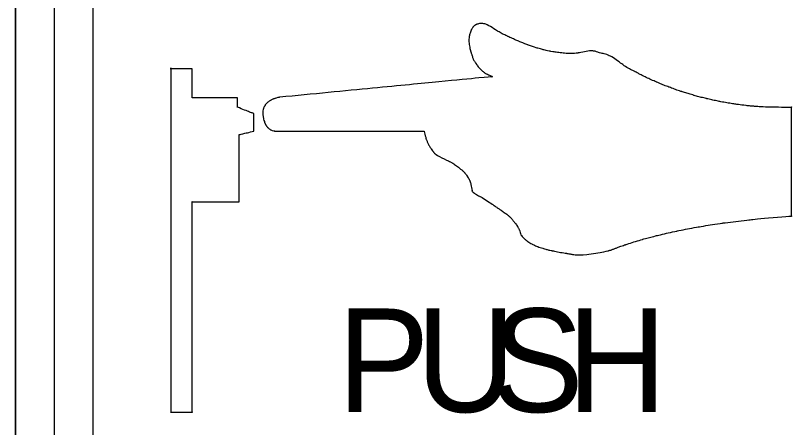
# Model space of a CAD drawing. Extents: x 99976 to 100136, y 99905 to 100011.
# Drawn here: x 100069.4236 to 100069.6768, y 99975.3839 to 99975.5182 of the extents above; entities that cross this region are included whole.
import ezdxf

# ---------------------------------------------------------------- set-up
doc = ezdxf.new("R2010")
doc.units = 0
doc.layers.add('TR_SN_ConstructionSigns', color=7, linetype='Continuous')

msp = doc.modelspace()

# ---------------------------------------------------------------- linework, layer by layer
at = {"layer": 'TR_SN_ConstructionSigns'}
for p, q in [((100069.42363, 99975.23704), (100069.42363, 99975.64204)), ((100069.42363, 99975.64204), (100069.42363, 99975.23704)), ((100069.42363, 99975.64204), (100069.42363, 99975.23704)), ((100069.43628, 99975.64204), (100069.43628, 99975.23704)), ((100069.44894, 99975.23704), (100069.44894, 99975.64204))]:
    msp.add_line(p, q, dxfattribs=at)
for points, degree in [([(100069.5728, 99975.51427), (100069.5728, 99975.51427), (100069.57265, 99975.51408), (100069.57249, 99975.51386), (100069.5724, 99975.51369), (100069.5724, 99975.51369)], 3), ([(100069.57333, 99975.51481), (100069.57333, 99975.51481), (100069.57315, 99975.51466), (100069.57295, 99975.51446), (100069.5728, 99975.51427), (100069.5728, 99975.51427)], 3), ([(100069.57387, 99975.51516), (100069.57387, 99975.51516), (100069.5737, 99975.51507), (100069.57351, 99975.51496), (100069.57333, 99975.51481), (100069.57333, 99975.51481)], 3), ([(100069.57434, 99975.51535), (100069.57434, 99975.51535), (100069.5741, 99975.51527), (100069.57404, 99975.51524), (100069.57387, 99975.51516), (100069.57387, 99975.51516)], 3), ([(100069.57635, 99975.51548), (100069.57635, 99975.51548), (100069.57536, 99975.51564), (100069.57458, 99975.51543), (100069.57434, 99975.51535), (100069.57434, 99975.51535)], 3), ([(100069.58098, 99975.51302), (100069.58098, 99975.51302), (100069.57973, 99975.5138), (100069.57734, 99975.51531), (100069.57635, 99975.51548), (100069.57635, 99975.51548)], 3), ([(100069.57196, 99975.51252), (100069.57196, 99975.51252), (100069.57184, 99975.51216), (100069.57169, 99975.51168), (100069.57161, 99975.51109), (100069.57161, 99975.51109)], 3), ([(100069.57223, 99975.5133), (100069.57223, 99975.5133), (100069.57216, 99975.5131), (100069.57208, 99975.51288), (100069.57196, 99975.51252), (100069.57196, 99975.51252)], 3), ([(100069.5724, 99975.51369), (100069.5724, 99975.51369), (100069.57232, 99975.51353), (100069.57231, 99975.51349), (100069.57223, 99975.5133), (100069.57223, 99975.5133)], 3), ([(100069.58421, 99975.51137), (100069.58421, 99975.51137), (100069.58305, 99975.51191), (100069.58224, 99975.51224), (100069.58098, 99975.51302), (100069.58098, 99975.51302)], 3), ([(100069.57161, 99975.51109), (100069.57161, 99975.51109), (100069.57152, 99975.51049), (100069.57152, 99975.50963), (100069.5716, 99975.50894), (100069.5716, 99975.50894)], 3), ([(100069.58787, 99975.50971), (100069.58787, 99975.50971), (100069.58679, 99975.51017), (100069.58537, 99975.51084), (100069.58421, 99975.51137), (100069.58421, 99975.51137)], 3), ([(100069.59068, 99975.50859), (100069.59068, 99975.50859), (100069.5897, 99975.50895), (100069.58895, 99975.50925), (100069.58787, 99975.50971), (100069.58787, 99975.50971)], 3), ([(100069.5716, 99975.50894), (100069.5716, 99975.50894), (100069.57168, 99975.50825), (100069.57188, 99975.50737), (100069.57198, 99975.50697), (100069.57198, 99975.50697)], 3), ([(100069.57198, 99975.50697), (100069.57198, 99975.50697), (100069.57208, 99975.50657), (100069.57211, 99975.50648), (100069.57221, 99975.50617), (100069.57221, 99975.50617)], 3), ([(100069.59377, 99975.50756), (100069.59377, 99975.50756), (100069.59292, 99975.50782), (100069.59166, 99975.50823), (100069.59068, 99975.50859), (100069.59068, 99975.50859)], 3), ([(100069.59576, 99975.50701), (100069.59576, 99975.50701), (100069.59506, 99975.50719), (100069.59462, 99975.50731), (100069.59377, 99975.50756), (100069.59377, 99975.50756)], 3), ([(100069.59799, 99975.50653), (100069.59799, 99975.50653), (100069.597, 99975.50672), (100069.59647, 99975.50684), (100069.59576, 99975.50701), (100069.59576, 99975.50701)], 3), ([(100069.60176, 99975.50597), (100069.60176, 99975.50597), (100069.60025, 99975.50614), (100069.59899, 99975.50635), (100069.59799, 99975.50653), (100069.59799, 99975.50653)], 3), ([(100069.61195, 99975.50661), (100069.61195, 99975.50661), (100069.61098, 99975.50674), (100069.60873, 99975.5062), (100069.60704, 99975.50592), (100069.60704, 99975.50592)], 3), ([(100069.61384, 99975.50612), (100069.61384, 99975.50612), (100069.61295, 99975.50638), (100069.61292, 99975.50648), (100069.61195, 99975.50661), (100069.61195, 99975.50661)], 3), ([(100069.57221, 99975.50617), (100069.57221, 99975.50617), (100069.5723, 99975.50586), (100069.57246, 99975.50546), (100069.57257, 99975.50511), (100069.57257, 99975.50511)], 3), ([(100069.57257, 99975.50511), (100069.57257, 99975.50511), (100069.57268, 99975.50476), (100069.57269, 99975.50458), (100069.57289, 99975.50408), (100069.57289, 99975.50408)], 3), ([(100069.57289, 99975.50408), (100069.57289, 99975.50408), (100069.57309, 99975.50357), (100069.57384, 99975.50252), (100069.57424, 99975.50195), (100069.57424, 99975.50195)], 3), ([(100069.60704, 99975.50592), (100069.60704, 99975.50592), (100069.60536, 99975.50565), (100069.60326, 99975.50579), (100069.60176, 99975.50597), (100069.60176, 99975.50597)], 3), ([(100069.61732, 99975.50507), (100069.61732, 99975.50507), (100069.61594, 99975.50568), (100069.61474, 99975.50586), (100069.61384, 99975.50612), (100069.61384, 99975.50612)], 3), ([(100069.62181, 99975.50207), (100069.62181, 99975.50207), (100069.62044, 99975.50301), (100069.6187, 99975.50447), (100069.61732, 99975.50507), (100069.61732, 99975.50507)], 3), ([(100069.47425, 99975.50079), (100069.47425, 99975.50079), (100069.47425, 99975.50079), (100069.47425, 99975.38891)], 2), ([(100069.57424, 99975.50195), (100069.57424, 99975.50195), (100069.57465, 99975.50138), (100069.5749, 99975.50098), (100069.57526, 99975.50064), (100069.57526, 99975.50064)], 3), ([(100069.62576, 99975.49983), (100069.62576, 99975.49983), (100069.62461, 99975.50043), (100069.62318, 99975.50114), (100069.62181, 99975.50207), (100069.62181, 99975.50207)], 3), ([(100069.48122, 99975.50079), (100069.48122, 99975.50079), (100069.48122, 99975.50079), (100069.47425, 99975.50079)], 2), ([(100069.48122, 99975.49134), (100069.48122, 99975.49134), (100069.48122, 99975.49134), (100069.48122, 99975.50079)], 2), ([(100069.57526, 99975.50064), (100069.57526, 99975.50064), (100069.57562, 99975.5003), (100069.57596, 99975.5001), (100069.5763, 99975.49983), (100069.5763, 99975.49983)], 3), ([(100069.5763, 99975.49983), (100069.5763, 99975.49983), (100069.57664, 99975.49955), (100069.57687, 99975.49927), (100069.57738, 99975.49909), (100069.57738, 99975.49909)], 3), ([(100069.57738, 99975.49909), (100069.57738, 99975.49909), (100069.57789, 99975.49891), (100069.57913, 99975.49835), (100069.57913, 99975.4983), (100069.57913, 99975.4983)], 3), ([(100069.62865, 99975.49833), (100069.62865, 99975.49833), (100069.6275, 99975.4989), (100069.62692, 99975.49923), (100069.62576, 99975.49983), (100069.62576, 99975.49983)], 3), ([(100069.57905, 99975.49821), (100069.57905, 99975.49821), (100069.57905, 99975.49821), (100069.50981, 99975.49152)], 2), ([(100069.57913, 99975.49821), (100069.57913, 99975.49821), (100069.57913, 99975.49818), (100069.57905, 99975.49821), (100069.57905, 99975.49821)], 3), ([(100069.57913, 99975.4983), (100069.57913, 99975.4983), (100069.57913, 99975.49826), (100069.57913, 99975.49824), (100069.57913, 99975.49821), (100069.57913, 99975.49821)], 3), ([(100069.63274, 99975.49647), (100069.63274, 99975.49647), (100069.63137, 99975.49705), (100069.62981, 99975.49775), (100069.62865, 99975.49833), (100069.62865, 99975.49833)], 3), ([(100069.63683, 99975.49481), (100069.63683, 99975.49481), (100069.63544, 99975.49533), (100069.6341, 99975.49588), (100069.63274, 99975.49647), (100069.63274, 99975.49647)], 3), ([(100069.64108, 99975.49331), (100069.64108, 99975.49331), (100069.63973, 99975.49375), (100069.63822, 99975.49428), (100069.63683, 99975.49481), (100069.63683, 99975.49481)], 3), ([(100069.49601, 99975.49134), (100069.49601, 99975.49134), (100069.49601, 99975.49134), (100069.48122, 99975.49134)], 2), ([(100069.49601, 99975.4882), (100069.49601, 99975.4882), (100069.49601, 99975.4882), (100069.49601, 99975.49134)], 2), ([(100069.50865, 99975.49125), (100069.50865, 99975.49125), (100069.50833, 99975.49115), (100069.50802, 99975.49105), (100069.50769, 99975.49091), (100069.50769, 99975.49091)], 3), ([(100069.50981, 99975.49152), (100069.50981, 99975.49152), (100069.50981, 99975.49152), (100069.50897, 99975.49136), (100069.50865, 99975.49125)], 3), ([(100069.64492, 99975.49214), (100069.64492, 99975.49214), (100069.6436, 99975.49251), (100069.64243, 99975.49287), (100069.64108, 99975.49331), (100069.64108, 99975.49331)], 3), ([(100069.64902, 99975.49107), (100069.64902, 99975.49107), (100069.64763, 99975.49141), (100069.64625, 99975.49176), (100069.64492, 99975.49214), (100069.64492, 99975.49214)], 3), ([(100069.50507, 99975.48893), (100069.50507, 99975.48893), (100069.50492, 99975.48872), (100069.5049, 99975.48869), (100069.50478, 99975.48848), (100069.50478, 99975.48848)], 3), ([(100069.5057, 99975.48968), (100069.5057, 99975.48968), (100069.50544, 99975.48943), (100069.50522, 99975.48914), (100069.50507, 99975.48893), (100069.50507, 99975.48893)], 3), ([(100069.50667, 99975.49041), (100069.50667, 99975.49041), (100069.50633, 99975.49021), (100069.50596, 99975.48994), (100069.5057, 99975.48968), (100069.5057, 99975.48968)], 3), ([(100069.50769, 99975.49091), (100069.50769, 99975.49091), (100069.50735, 99975.49078), (100069.507, 99975.49061), (100069.50667, 99975.49041), (100069.50667, 99975.49041)], 3), ([(100069.65329, 99975.49014), (100069.65329, 99975.49014), (100069.65182, 99975.49043), (100069.65042, 99975.49074), (100069.64902, 99975.49107), (100069.64902, 99975.49107)], 3), ([(100069.65787, 99975.48935), (100069.65787, 99975.48935), (100069.65659, 99975.48955), (100069.65477, 99975.48985), (100069.65329, 99975.49014), (100069.65329, 99975.49014)], 3), ([(100069.66091, 99975.48893), (100069.66091, 99975.48893), (100069.65981, 99975.48907), (100069.65914, 99975.48916), (100069.65787, 99975.48935), (100069.65787, 99975.48935)], 3), ([(100069.66444, 99975.48856), (100069.66444, 99975.48856), (100069.66342, 99975.48865), (100069.662, 99975.48879), (100069.66091, 99975.48893), (100069.66091, 99975.48893)], 3), ([(100069.49604, 99975.48826), (100069.49604, 99975.48826), (100069.49604, 99975.48826), (100069.49601, 99975.4882)], 2), ([(100069.49604, 99975.48826), (100069.49604, 99975.48826), (100069.49604, 99975.48826), (100069.49601, 99975.4882)], 2), ([(100069.50132, 99975.48619), (100069.50132, 99975.48619), (100069.50132, 99975.48619), (100069.49604, 99975.48826)], 2), ([(100069.50139, 99975.48044), (100069.50139, 99975.48044), (100069.50139, 99975.48044), (100069.50132, 99975.48619)], 2), ([(100069.50444, 99975.48763), (100069.50444, 99975.48763), (100069.50433, 99975.48718), (100069.5043, 99975.48579), (100069.50443, 99975.48505), (100069.50443, 99975.48505)], 3), ([(100069.50478, 99975.48848), (100069.50478, 99975.48848), (100069.50466, 99975.48827), (100069.50456, 99975.48807), (100069.50444, 99975.48763), (100069.50444, 99975.48763)], 3), ([(100069.66702, 99975.48837), (100069.66702, 99975.48837), (100069.66616, 99975.48843), (100069.66546, 99975.48848), (100069.66444, 99975.48856), (100069.66444, 99975.48856)], 3), ([(100069.67661, 99975.48816), (100069.67661, 99975.48816), (100069.67661, 99975.48816), (100069.66788, 99975.48831), (100069.66702, 99975.48837)], 3), ([(100069.67675, 99975.48834), (100069.67675, 99975.48834), (100069.67675, 99975.48834), (100069.67661, 99975.48816)], 2), ([(100069.67675, 99975.45279), (100069.67675, 99975.45279), (100069.67675, 99975.45279), (100069.67675, 99975.48834)], 2), ([(100069.50443, 99975.48505), (100069.50443, 99975.48505), (100069.50455, 99975.48431), (100069.50481, 99975.4835), (100069.50494, 99975.4832), (100069.50494, 99975.4832)], 3), ([(100069.50494, 99975.4832), (100069.50494, 99975.4832), (100069.50507, 99975.48291), (100069.50511, 99975.48283), (100069.50522, 99975.48263), (100069.50522, 99975.48263)], 3), ([(100069.50522, 99975.48263), (100069.50522, 99975.48263), (100069.50532, 99975.48243), (100069.50546, 99975.48217), (100069.50559, 99975.482), (100069.50559, 99975.482)], 3), ([(100069.50559, 99975.482), (100069.50559, 99975.482), (100069.50572, 99975.48183), (100069.50577, 99975.48178), (100069.50597, 99975.48159), (100069.50597, 99975.48159)], 3), ([(100069.50597, 99975.48159), (100069.50597, 99975.48159), (100069.50618, 99975.48141), (100069.50654, 99975.48113), (100069.50684, 99975.48092), (100069.50684, 99975.48092)], 3), ([(100069.49658, 99975.47936), (100069.49658, 99975.47936), (100069.49658, 99975.47936), (100069.50139, 99975.48044)], 2), ([(100069.49659, 99975.45744), (100069.49659, 99975.45744), (100069.49659, 99975.45744), (100069.49658, 99975.47936)], 2), ([(100069.50684, 99975.48092), (100069.50684, 99975.48092), (100069.50714, 99975.48071), (100069.5082, 99975.48051), (100069.5082, 99975.48051)], 3), ([(100069.5082, 99975.48051), (100069.5082, 99975.48051), (100069.5082, 99975.48051), (100069.55695, 99975.48044)], 2), ([(100069.55695, 99975.48044), (100069.55695, 99975.48044), (100069.55695, 99975.48044), (100069.55741, 99975.47844), (100069.55753, 99975.4781)], 3), ([(100069.55753, 99975.4781), (100069.55753, 99975.4781), (100069.55765, 99975.47777), (100069.55776, 99975.47744), (100069.5579, 99975.4771), (100069.5579, 99975.4771)], 3), ([(100069.5579, 99975.4771), (100069.5579, 99975.4771), (100069.55804, 99975.47675), (100069.55822, 99975.47637), (100069.5584, 99975.47603), (100069.5584, 99975.47603)], 3), ([(100069.5584, 99975.47603), (100069.5584, 99975.47603), (100069.55859, 99975.47569), (100069.55874, 99975.47545), (100069.559, 99975.47507), (100069.559, 99975.47507)], 3), ([(100069.559, 99975.47507), (100069.559, 99975.47507), (100069.55926, 99975.47469), (100069.55971, 99975.47407), (100069.55995, 99975.47375), (100069.55995, 99975.47375)], 3), ([(100069.55995, 99975.47375), (100069.55995, 99975.47375), (100069.56018, 99975.47342), (100069.56017, 99975.47341), (100069.56044, 99975.47311), (100069.56044, 99975.47311)], 3), ([(100069.56044, 99975.47311), (100069.56044, 99975.47311), (100069.5607, 99975.47281), (100069.56467, 99975.47083), (100069.56558, 99975.47037), (100069.56558, 99975.47037)], 3), ([(100069.56558, 99975.47037), (100069.56558, 99975.47037), (100069.56648, 99975.4699), (100069.56678, 99975.46966), (100069.5673, 99975.46929), (100069.5673, 99975.46929)], 3), ([(100069.5673, 99975.46929), (100069.5673, 99975.46929), (100069.56782, 99975.46892), (100069.56835, 99975.4685), (100069.56873, 99975.46821), (100069.56873, 99975.46821)], 3), ([(100069.56873, 99975.46821), (100069.56873, 99975.46821), (100069.5691, 99975.46792), (100069.5693, 99975.46776), (100069.56953, 99975.46754), (100069.56953, 99975.46754)], 3), ([(100069.56953, 99975.46754), (100069.56953, 99975.46754), (100069.56977, 99975.46731), (100069.5699, 99975.46716), (100069.57015, 99975.46685), (100069.57015, 99975.46685)], 3), ([(100069.57015, 99975.46685), (100069.57015, 99975.46685), (100069.5704, 99975.46655), (100069.57076, 99975.4661), (100069.57103, 99975.4657), (100069.57103, 99975.4657)], 3), ([(100069.57103, 99975.4657), (100069.57103, 99975.4657), (100069.57131, 99975.4653), (100069.57164, 99975.46471), (100069.57175, 99975.46444), (100069.57175, 99975.46444)], 3), ([(100069.57175, 99975.46444), (100069.57175, 99975.46444), (100069.57187, 99975.46418), (100069.57189, 99975.46411), (100069.57196, 99975.46391), (100069.57196, 99975.46391)], 3), ([(100069.57196, 99975.46391), (100069.57196, 99975.46391), (100069.57203, 99975.46371), (100069.5721, 99975.46347), (100069.57217, 99975.46325), (100069.57217, 99975.46325)], 3), ([(100069.57217, 99975.46325), (100069.57217, 99975.46325), (100069.57224, 99975.46303), (100069.57262, 99975.46097), (100069.57262, 99975.46097)], 3), ([(100069.57262, 99975.46097), (100069.57262, 99975.46097), (100069.57262, 99975.46097), (100069.57239, 99975.46123), (100069.57244, 99975.46114)], 3), ([(100069.57244, 99975.46114), (100069.57244, 99975.46114), (100069.57249, 99975.46105), (100069.57251, 99975.461), (100069.5726, 99975.46087), (100069.5726, 99975.46087)], 3), ([(100069.5726, 99975.46087), (100069.5726, 99975.46087), (100069.57268, 99975.46073), (100069.57385, 99975.45979), (100069.57507, 99975.4592), (100069.57507, 99975.4592)], 3), ([(100069.57507, 99975.4592), (100069.57507, 99975.4592), (100069.57629, 99975.4586), (100069.57832, 99975.45721), (100069.57944, 99975.45644), (100069.57944, 99975.45644)], 3), ([(100069.48122, 99975.45744), (100069.48122, 99975.45744), (100069.48122, 99975.45744), (100069.49659, 99975.45744)], 2), ([(100069.48122, 99975.38891), (100069.48122, 99975.38891), (100069.48122, 99975.38891), (100069.48122, 99975.45744)], 2), ([(100069.57944, 99975.45644), (100069.57944, 99975.45644), (100069.58055, 99975.45567), (100069.58102, 99975.45537), (100069.58191, 99975.45477), (100069.58191, 99975.45477)], 3), ([(100069.58191, 99975.45477), (100069.58191, 99975.45477), (100069.58279, 99975.45418), (100069.5839, 99975.4534), (100069.58464, 99975.45271), (100069.58464, 99975.45271)], 3), ([(100069.58464, 99975.45271), (100069.58464, 99975.45271), (100069.58538, 99975.45202), (100069.58595, 99975.45131), (100069.5864, 99975.45073), (100069.5864, 99975.45073)], 3), ([(100069.65429, 99975.4505), (100069.65429, 99975.4505), (100069.65704, 99975.45088), (100069.66012, 99975.45124), (100069.66304, 99975.45158), (100069.66304, 99975.45158)], 3), ([(100069.66304, 99975.45158), (100069.66304, 99975.45158), (100069.66596, 99975.45192), (100069.67675, 99975.45279), (100069.67675, 99975.45279)], 3), ([(100069.5864, 99975.45073), (100069.5864, 99975.45073), (100069.58686, 99975.45015), (100069.58718, 99975.4497), (100069.58744, 99975.44929), (100069.58744, 99975.44929)], 3), ([(100069.58744, 99975.44929), (100069.58744, 99975.44929), (100069.5877, 99975.44889), (100069.58779, 99975.44875), (100069.58796, 99975.44829), (100069.58796, 99975.44829)], 3), ([(100069.58796, 99975.44829), (100069.58796, 99975.44829), (100069.58814, 99975.44783), (100069.58828, 99975.44706), (100069.58857, 99975.44657), (100069.58857, 99975.44657)], 3), ([(100069.63935, 99975.44791), (100069.63935, 99975.44791), (100069.64162, 99975.44839), (100069.64402, 99975.44885), (100069.64651, 99975.44928), (100069.64651, 99975.44928)], 3), ([(100069.64651, 99975.44928), (100069.64651, 99975.44928), (100069.649, 99975.44972), (100069.65153, 99975.45012), (100069.65429, 99975.4505), (100069.65429, 99975.4505)], 3), ([(100069.58857, 99975.44657), (100069.58857, 99975.44657), (100069.58886, 99975.44607), (100069.58932, 99975.44571), (100069.58968, 99975.44539), (100069.58968, 99975.44539)], 3), ([(100069.62814, 99975.44517), (100069.62814, 99975.44517), (100069.62983, 99975.44566), (100069.63104, 99975.44598), (100069.6329, 99975.44644), (100069.6329, 99975.44644)], 3), ([(100069.6329, 99975.44644), (100069.6329, 99975.44644), (100069.63477, 99975.4469), (100069.63708, 99975.44744), (100069.63935, 99975.44791), (100069.63935, 99975.44791)], 3), ([(100069.58968, 99975.44539), (100069.58968, 99975.44539), (100069.59005, 99975.44507), (100069.59025, 99975.44486), (100069.59066, 99975.44456), (100069.59066, 99975.44456)], 3), ([(100069.59066, 99975.44456), (100069.59066, 99975.44456), (100069.59107, 99975.44425), (100069.59167, 99975.4439), (100069.59219, 99975.44363), (100069.59219, 99975.44363)], 3), ([(100069.59219, 99975.44363), (100069.59219, 99975.44363), (100069.59272, 99975.44336), (100069.59316, 99975.44316), (100069.59378, 99975.44291), (100069.59378, 99975.44291)], 3), ([(100069.61954, 99975.44236), (100069.61954, 99975.44236), (100069.62025, 99975.44263), (100069.62131, 99975.44302), (100069.62274, 99975.4435), (100069.62274, 99975.4435)], 3), ([(100069.62274, 99975.4435), (100069.62274, 99975.4435), (100069.62417, 99975.44398), (100069.62644, 99975.44469), (100069.62814, 99975.44517), (100069.62814, 99975.44517)], 3), ([(100069.59378, 99975.44291), (100069.59378, 99975.44291), (100069.59439, 99975.44267), (100069.59507, 99975.44244), (100069.59589, 99975.4422), (100069.59589, 99975.4422)], 3), ([(100069.59589, 99975.4422), (100069.59589, 99975.4422), (100069.59671, 99975.44196), (100069.59744, 99975.44176), (100069.59868, 99975.44149), (100069.59868, 99975.44149)], 3), ([(100069.59868, 99975.44149), (100069.59868, 99975.44149), (100069.59993, 99975.44122), (100069.60193, 99975.44088), (100069.60337, 99975.44065), (100069.60337, 99975.44065)], 3), ([(100069.60337, 99975.44065), (100069.60337, 99975.44065), (100069.6048, 99975.44041), (100069.60531, 99975.44025), (100069.60729, 99975.44013), (100069.60729, 99975.44013)], 3), ([(100069.60729, 99975.44013), (100069.60729, 99975.44013), (100069.60927, 99975.44), (100069.61658, 99975.44136), (100069.6171, 99975.44151), (100069.6171, 99975.44151)], 3), ([(100069.6171, 99975.44151), (100069.6171, 99975.44151), (100069.61761, 99975.44166), (100069.61771, 99975.44169), (100069.61812, 99975.44183), (100069.61812, 99975.44183)], 3), ([(100069.61812, 99975.44183), (100069.61812, 99975.44183), (100069.61853, 99975.44197), (100069.61883, 99975.44209), (100069.61954, 99975.44236), (100069.61954, 99975.44236)], 3), ([(100069.47425, 99975.38891), (100069.47425, 99975.38891), (100069.47425, 99975.38891), (100069.48122, 99975.38891)], 2)]:
    msp.add_open_spline(points, degree=degree, dxfattribs=at)

# ---------------------------------------------------------------- texts
for s, p in [('S', (100069.57888, 99975.38891)), ('P', (100069.52857, 99975.38891)), ('U', (100069.55424, 99975.38891)), ('H', (100069.60353, 99975.38891))]:
    msp.add_text(s, height=0.03375, dxfattribs=at).set_placement(p)

doc.saveas('drawing.dxf')
